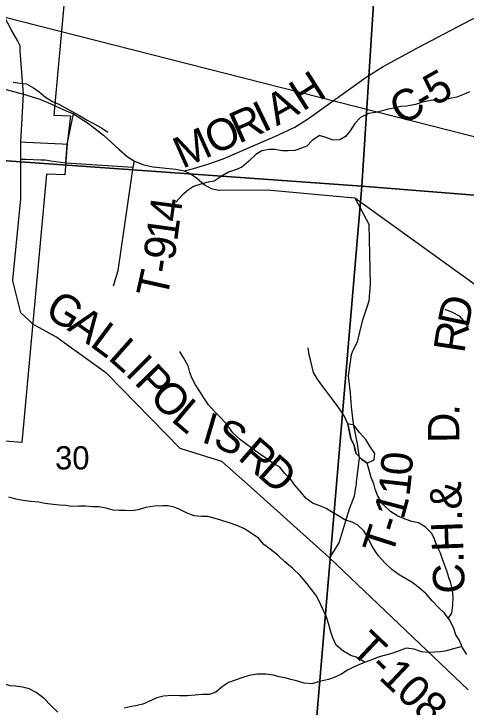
# Model space of a CAD drawing. Extents: x 0 to 42, y 0 to 22.
# Drawn here: x 5.155 to 5.563, y 14.736 to 15.363 of the extents above; entities that cross this region are included whole.
import ezdxf

# ---------------------------------------------------------------- set-up
doc = ezdxf.new("R2010")
doc.units = 0
for name, color, linetype in [('GM_X_City_Street', 7, 'Continuous'), ('GM_X_Corporation', 7, 'Continuous'), ('GM_X_County_Road', 7, 'Continuous'), ('GM_X_County_Road_Text', 7, 'Continuous'), ('GM_X_Minor_Lake', 7, 'Continuous'), ('GM_X_Minor_River', 7, 'Continuous'), ('GM_X_Section', 7, 'Continuous'), ('GM_X_Section_Text', 7, 'Continuous'), ('GM_X_State_Route', 7, 'Continuous'), ('GM_X_Township_Road', 7, 'Continuous'), ('GM_X_Township_Road_Text', 7, 'Continuous'), ('SH_Data', 7, 'Continuous')]:
    doc.layers.add(name, color=color, linetype=linetype)

msp = doc.modelspace()

# ---------------------------------------------------------------- linework, layer by layer
at = {"layer": 'GM_X_City_Street'}
for points in [[(5.15497, 15.11653), (5.15376, 15.12135), (5.15362, 15.12189), (5.15454, 15.1312), (5.16092, 15.1954), (5.16102, 15.19645), (5.16098, 15.20531), (5.16087, 15.23154), (5.16081, 15.24708), (5.1635, 15.29034), (5.16048, 15.32935), (5.16045, 15.33398), (5.1579, 15.33861), (5.15264, 15.34821), (5.13881, 15.37341), (5.13712, 15.37647), (5.13478, 15.38245), (5.1234, 15.41149), (5.09497, 15.48408), (5.09313, 15.48877)], [(5.20159, 15.22813), (5.20292, 15.24502), (5.20846, 15.27235)], [(5.16081, 15.24708), (5.16549, 15.24685), (5.19824, 15.24526), (5.20292, 15.24502)], [(5.16087, 15.23154), (5.16537, 15.23138), (5.17902, 15.23092), (5.18282, 15.23079), (5.18807, 15.23004), (5.19708, 15.22877), (5.20159, 15.22813)], [(5.17182, 15.08224), (5.16822, 15.08565), (5.16102, 15.09248), (5.1586, 15.1021), (5.15497, 15.11653)]]:
    msp.add_lwpolyline(points, dxfattribs=at)
at = {"layer": 'GM_X_Corporation'}
msp.add_lwpolyline([(5.06731, 15.49078), (5.20978, 15.47989), (5.19082, 15.27129), (5.20599, 15.27058), (5.20282, 15.24528), (5.20061, 15.21719), (5.18402, 15.21796), (5.16196, 14.97517), (4.88876, 14.99658)], dxfattribs=at)
at = {"layer": 'GM_X_County_Road'}
msp.add_lwpolyline([(5.30869, 15.22081), (5.31692, 15.22311), (5.3292, 15.22651), (5.34374, 15.2318), (5.39335, 15.25305), (5.4086, 15.2604), (5.4211, 15.26829), (5.47297, 15.30569), (5.48854, 15.31523), (5.51958, 15.33201), (5.60435, 15.37719), (5.61148, 15.3807), (5.61838, 15.38355), (5.62946, 15.38662), (5.64525, 15.39002)], dxfattribs=at)
at = {"layer": 'GM_X_Minor_Lake'}
for points in [[(5.45641, 14.99201), (5.45938, 14.97874), (5.46218, 14.97228), (5.46367, 14.96545), (5.46893, 14.96012), (5.47402, 14.9563)], [(5.47402, 14.9563), (5.48044, 14.95941), (5.48081, 14.9651), (5.47646, 14.97192), (5.47269, 14.97779), (5.46721, 14.98423), (5.4621, 14.99067), (5.45641, 14.99201)]]:
    msp.add_lwpolyline(points, dxfattribs=at)
at = {"layer": 'GM_X_Minor_River'}
for points in [[(5.1541, 15.30113), (5.16034, 15.30016), (5.166, 15.29956), (5.17241, 15.29593), (5.1775, 15.29231), (5.18333, 15.28755), (5.18955, 15.28373), (5.1954, 15.28105), (5.20086, 15.27818), (5.2069, 15.27475), (5.21406, 15.27092), (5.22084, 15.26673), (5.22669, 15.26367), (5.23385, 15.25985), (5.2395, 15.25584)], [(5.56637, 15.29232), (5.56107, 15.28987), (5.55501, 15.28763), (5.55009, 15.28651), (5.54385, 15.28521), (5.53686, 15.28467), (5.53119, 15.28451), (5.524, 15.28284), (5.51757, 15.28078), (5.50943, 15.2793), (5.50452, 15.27913), (5.49847, 15.27764), (5.49298, 15.27653), (5.48655, 15.27485), (5.48163, 15.27374), (5.4752, 15.27263), (5.46801, 15.26906), (5.46288, 15.26377), (5.45851, 15.25716), (5.45452, 15.25206), (5.4494, 15.24905), (5.44316, 15.2487), (5.4375, 15.25081), (5.4309, 15.25273), (5.42427, 15.2484), (5.41952, 15.24331), (5.4146, 15.24124), (5.40854, 15.23919), (5.40268, 15.23902), (5.39739, 15.23904), (5.39041, 15.24002), (5.38512, 15.24024), (5.37888, 15.23894), (5.37338, 15.23574), (5.36712, 15.2297), (5.36067, 15.22423), (5.35575, 15.22217), (5.34856, 15.21974), (5.34288, 15.21635), (5.33568, 15.21164), (5.33038, 15.21053), (5.32357, 15.20885), (5.31714, 15.20661), (5.3124, 15.20378), (5.30671, 15.19888), (5.30102, 15.19265)], [(5.56581, 15.07663), (5.56319, 15.0829), (5.55812, 15.08917), (5.55114, 15.09262), (5.54454, 15.09549)], [(5.31209, 15.04458), (5.30815, 15.05142), (5.30459, 15.0575)], [(5.54736, 14.81604), (5.55053, 14.82083), (5.55151, 14.82803), (5.55173, 14.83523), (5.551, 14.84186), (5.54951, 14.84794), (5.54783, 14.85287), (5.54597, 14.85894), (5.5441, 14.86388), (5.54205, 14.86958), (5.54018, 14.87489), (5.537, 14.88173), (5.53476, 14.8878), (5.53251, 14.89293), (5.5263, 14.89883), (5.52027, 14.90246), (5.51442, 14.90363), (5.50838, 14.90574), (5.50178, 14.90842), (5.49518, 14.91281), (5.48822, 14.91947), (5.48353, 14.92651), (5.48129, 14.93296), (5.47999, 14.9377), (5.47774, 14.94359), (5.47588, 14.95023), (5.47402, 14.9563), (5.46893, 14.96012), (5.46367, 14.96545), (5.46218, 14.97228), (5.45938, 14.97874), (5.45641, 14.99201), (5.4536, 14.99866), (5.45041, 15.00341), (5.44685, 15.00855), (5.44196, 15.01501), (5.43764, 15.02091), (5.43407, 15.02585), (5.429, 15.03232), (5.42562, 15.03859), (5.42432, 15.04352), (5.42265, 15.04978), (5.42154, 15.05452), (5.42062, 15.06078)], [(5.56397, 14.78343), (5.56022, 14.78951), (5.55723, 14.79654), (5.55422, 14.80129), (5.55198, 14.80774), (5.54842, 14.81458), (5.54373, 14.82105), (5.53864, 14.82543), (5.53282, 14.8319), (5.52736, 14.83818), (5.52115, 14.84351), (5.51475, 14.84847), (5.50796, 14.85229), (5.50287, 14.85554), (5.49628, 14.86011), (5.49007, 14.8664), (5.48424, 14.87249), (5.48105, 14.87743), (5.47785, 14.88218), (5.47505, 14.88864), (5.47111, 14.8951), (5.46546, 14.90024), (5.46037, 14.90292), (5.45396, 14.90522), (5.44887, 14.90808), (5.44189, 14.91248), (5.437, 14.91553), (5.43134, 14.91783), (5.42473, 14.92032), (5.41871, 14.9249), (5.41457, 14.92965), (5.40874, 14.9365), (5.40498, 14.94164), (5.39972, 14.94697), (5.39521, 14.95267), (5.38823, 14.95668), (5.38202, 14.96126), (5.37712, 14.9645), (5.37203, 14.96832), (5.36544, 14.97308), (5.3596, 14.97766), (5.35245, 14.98394), (5.34738, 14.99098), (5.34211, 14.99707), (5.33628, 15.00297), (5.33045, 15.00925), (5.32632, 15.01552), (5.32332, 15.02046), (5.31882, 15.0273), (5.31582, 15.033), (5.31357, 15.03832), (5.31209, 15.04458)], [(5.47208, 14.77626), (5.464, 14.78103), (5.45909, 14.78257), (5.45212, 14.78677), (5.44591, 14.79191), (5.44291, 14.79837), (5.44105, 14.80388), (5.43937, 14.81052), (5.43714, 14.81716), (5.43452, 14.82324), (5.43227, 14.82817), (5.42852, 14.83577), (5.42495, 14.84053), (5.41988, 14.84718), (5.41349, 14.85479), (5.40653, 14.86146), (5.39956, 14.86717), (5.39316, 14.87327), (5.38638, 14.8786), (5.38073, 14.88299), (5.37585, 14.88869), (5.36831, 14.89366), (5.36266, 14.89728), (5.35624, 14.89996), (5.34851, 14.90284), (5.34171, 14.90476), (5.33662, 14.9063), (5.33001, 14.90804), (5.32434, 14.90806), (5.31773, 14.90866), (5.31132, 14.91134), (5.30472, 14.91459), (5.29963, 14.9167), (5.29416, 14.91786), (5.28924, 14.91788), (5.28168, 14.91753), (5.27393, 14.91643), (5.26693, 14.91419), (5.26088, 14.91326), (5.25521, 14.91348), (5.25011, 14.9135), (5.24444, 14.9139), (5.23803, 14.91583), (5.23142, 14.9168), (5.22594, 14.91702), (5.21952, 14.91761), (5.21328, 14.91745), (5.20667, 14.91729), (5.20176, 14.91807), (5.19591, 14.91847), (5.19005, 14.91907), (5.18269, 14.92004), (5.17721, 14.92102), (5.16984, 14.92162), (5.16305, 14.92259), (5.15644, 14.92376), (5.15002, 14.92568)], [(5.19453, 14.73122), (5.18794, 14.73712), (5.18192, 14.74359), (5.17495, 14.74893), (5.16855, 14.75237), (5.16251, 14.75391), (5.15608, 14.75469), (5.15117, 14.75491), (5.14495, 14.75721), (5.13835, 14.76178), (5.13289, 14.76503), (5.12799, 14.76751), (5.12215, 14.77152), (5.1165, 14.77666), (5.11218, 14.78142), (5.10861, 14.78617), (5.10655, 14.79111)], [(5.55973, 14.79066), (5.55095, 14.78823), (5.54585, 14.78673), (5.54017, 14.78562), (5.53526, 14.78545), (5.5294, 14.78529), (5.52317, 14.7857), (5.51656, 14.78819), (5.50939, 14.78898), (5.50295, 14.78673), (5.49708, 14.78449), (5.49065, 14.78262), (5.48498, 14.78113), (5.47968, 14.77907), (5.47476, 14.77738), (5.46851, 14.77476), (5.46283, 14.77251), (5.4562, 14.76912), (5.45033, 14.76517), (5.44427, 14.76254), (5.43916, 14.76086), (5.43103, 14.75881), (5.42403, 14.75695), (5.41704, 14.75736), (5.41005, 14.75947), (5.40496, 14.76063), (5.39948, 14.76217), (5.39439, 14.76314), (5.38929, 14.76468), (5.38249, 14.76547), (5.37456, 14.7655), (5.36737, 14.76421), (5.3615, 14.76253), (5.35375, 14.75972), (5.34864, 14.75804), (5.34333, 14.75446), (5.33707, 14.74918), (5.33139, 14.74712), (5.32478, 14.74715), (5.31854, 14.7466), (5.31155, 14.74607), (5.30437, 14.74591), (5.29738, 14.74632), (5.28982, 14.74559), (5.28377, 14.74429), (5.27676, 14.74072), (5.27108, 14.73828), (5.26597, 14.73717), (5.25992, 14.73587), (5.25425, 14.73494)]]:
    msp.add_lwpolyline(points, dxfattribs=at)
at = {"layer": 'GM_X_Section'}
for points in [[(4.95625, 15.75959), (5.50081, 15.70202), (5.46922, 15.20689), (4.91139, 15.24667), (4.93086, 15.46885)], [(6.04727, 15.6704), (6.00071, 15.16448), (5.46922, 15.20689), (5.50081, 15.70202)], [(4.91139, 15.24667), (5.46922, 15.20689), (5.42587, 14.69605), (4.86634, 14.74322), (4.8862, 14.96502)], [(5.46922, 15.20689), (6.00071, 15.16448), (5.95983, 14.65439), (5.42587, 14.69605)]]:
    msp.add_lwpolyline(points, close=True, dxfattribs=at)
at = {"layer": 'GM_X_State_Route'}
msp.add_line((5.1927, 15.27934), (5.20197, 15.27523), dxfattribs=at)
for points in [[(5.00865, 15.28332), (5.01636, 15.2852), (5.04327, 15.29457), (5.05671, 15.29914), (5.06633, 15.30163), (5.0762, 15.30284), (5.0886, 15.30284), (5.10614, 15.30152), (5.12399, 15.29952), (5.14155, 15.29608), (5.1635, 15.29034), (5.17819, 15.28573), (5.18805, 15.2814)], [(5.18805, 15.2814), (5.18992, 15.28058), (5.1927, 15.27934)], [(5.20197, 15.27523), (5.20846, 15.27235), (5.22217, 15.26369), (5.23555, 15.25316), (5.24947, 15.24033), (5.25715, 15.23375), (5.26384, 15.22958), (5.27217, 15.2264), (5.28029, 15.22454), (5.30102, 15.22234), (5.30869, 15.22081)], [(5.30869, 15.22081), (5.31483, 15.21785), (5.31966, 15.21445), (5.32701, 15.2082), (5.33293, 15.2048), (5.33962, 15.20326), (5.38348, 15.2037), (5.4629, 15.19632), (5.58341, 15.10973), (5.87749, 14.92857), (5.91848, 14.9055), (6.03522, 14.89354)]]:
    msp.add_lwpolyline(points, dxfattribs=at)
at = {"layer": 'GM_X_Township_Road'}
msp.add_line((5.20159, 15.22813), (5.26244, 15.22406), dxfattribs=at)
for points in [[(5.24486, 15.11681), (5.24905, 15.13059), (5.26244, 15.22406), (5.26384, 15.22958)], [(5.4629, 15.19632), (5.47537, 15.17264), (5.47663, 15.1182), (5.47536, 15.10304), (5.46948, 15.08475), (5.46702, 15.07487)], [(5.30591, 14.96939), (5.30497, 14.96968), (5.23866, 15.03747), (5.19267, 15.07063), (5.17182, 15.08224)], [(5.46702, 15.07487), (5.46485, 15.06619), (5.4605, 15.05677), (5.45942, 15.05441), (5.4567, 15.03538), (5.45851, 15.01999), (5.45942, 15.00731), (5.46123, 14.9919), (5.46485, 14.97379), (5.46666, 14.96111), (5.46413, 14.93918)], [(5.56541, 14.75142), (5.43982, 14.87088), (5.36584, 14.93755), (5.34275, 14.95789), (5.30591, 14.96939)], [(5.46413, 14.93918), (5.46395, 14.93755), (5.4631, 14.93248), (5.46213, 14.92668), (5.45761, 14.9149), (5.45398, 14.90313), (5.44855, 14.88501), (5.43982, 14.87088)]]:
    msp.add_lwpolyline(points, dxfattribs=at)
at = {"layer": 'SH_Data'}
msp.add_lwpolyline([(6.40421, 15.03928), (4.92613, 15.41609), (6.40469, 15.67044), (6.40349, 15.039)], close=True, dxfattribs=at)

# ---------------------------------------------------------------- texts
at = {"layer": 'GM_X_County_Road_Text'}
for s, height, rotation, p in [('H', 0.02841, 32.48398, (5.4157, 15.27411)), ('5', 0.02841, 29.50799, (5.53526, 15.27909)), ('C', 0.02841, 31.45843, (5.50549, 15.26117)), ('A', 0.02841, 29.1022, (5.39228, 15.26101)), ('-', 0.02841, 30.16991, (5.52524, 15.27326)), ('I', 0.02841, 25.72043, (5.38015, 15.25511)), ('R', 0.02841, 24.02954, (5.358, 15.24522)), ('O', 0.02841, 24.02954, (5.33517, 15.23504)), ('M', 0.02841, 24.02954, (5.30701, 15.22249)), ('D', 0.02841, 78.12353, (5.5653, 15.07793)), ('R', 0.02841, 81.3847, (5.56188, 15.05528)), ('.', 0.02841, 86.02115, (5.55708, 14.99923)), ('D', 0.02841, 90.69218, (5.5574, 14.97485)), ('C.H.&', 0.028409, 92.06368, (5.56238, 14.83892))]:
    msp.add_text(s, height=height, rotation=rotation, dxfattribs=at).set_placement(p)
at = {"layer": 'GM_X_Section_Text'}
msp.add_text('30', height=0.020928, rotation=0.00001, dxfattribs=at).set_placement((5.19189, 14.95081))
at = {"layer": 'GM_X_Township_Road_Text'}
for s, height, rotation, p in [('4', 0.02841, 82.29315, (5.30458, 15.17381)), ('1', 0.02841, 82.18316, (5.30219, 15.15641)), ('9', 0.02841, 81.77521, (5.29965, 15.13887)), ('-', 0.02841, 81.10798, (5.2978, 15.12699)), ('T', 0.02841, 77.40146, (5.29279, 15.10428)), ('G', 0.02841, 328.23905, (5.18113, 15.09031)), ('A', 0.02841, 324.80237, (5.20201, 15.0774)), ('L', 0.02841, 323.51324, (5.2223, 15.06309)), ('L', 0.02841, 318.48107, (5.23887, 15.05087)), ('I', 0.02841, 315.16007, (5.25446, 15.03708)), ('P', 0.02841, 314.3213, (5.26266, 15.02893)), ('O', 0.02841, 314.36973, (5.27607, 15.0152)), ('L', 0.02841, 319.88009, (5.29574, 14.9953)), ('I', 0.02841, 343.58487, (5.32321, 14.97557)), ('S', 0.02841, 335.02674, (5.33336, 14.97267)), ('R', 0.02841, 319.22345, (5.35613, 14.96064)), ('D', 0.02841, 318.36344, (5.37372, 14.94547)), ('0', 0.02841, 85.96893, (5.51429, 14.94464)), ('1', 0.02841, 83.41072, (5.51215, 14.92588)), ('1', 0.02841, 75.05324, (5.50679, 14.90453)), ('T', 0.02841, 72.13156, (5.49631, 14.87167)), ('-', 0.02841, 72.44335, (5.50288, 14.89205)), ('T-108', 0.028409, 316.59104, (5.45759, 14.78641))]:
    msp.add_text(s, height=height, rotation=rotation, dxfattribs=at).set_placement(p)

doc.saveas('drawing.dxf')
